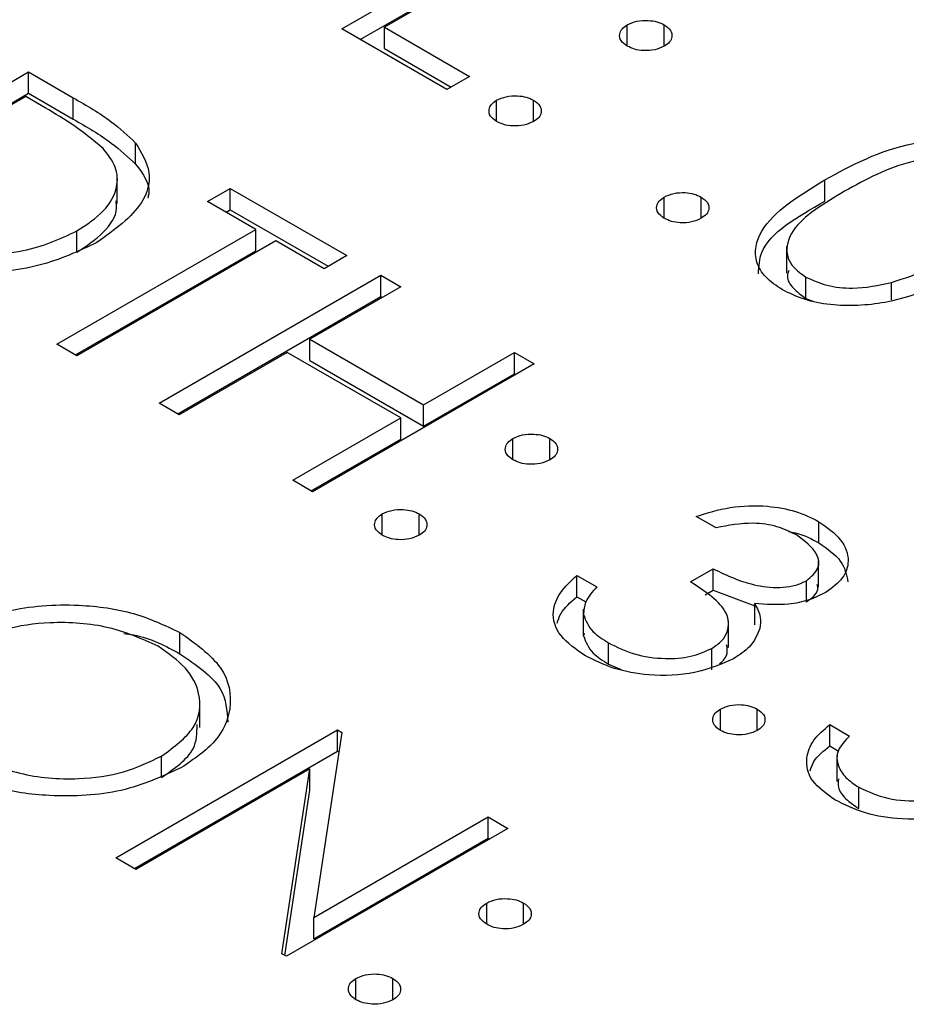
# Model space of a CAD drawing. Header units: inches. Extents: x 1802 to 2468, y -253 to -72.
# Tile 462 of 570: x 2222.422 to 2222.762, y -87.308 to -86.931. Entities that reach past the tile are written whole.
import ezdxf

# ---------------------------------------------------------------- set-up
doc = ezdxf.new("R2010")
doc.units = ezdxf.units.IN
doc.header["$LTSCALE"] = 0.5
doc.header["$MEASUREMENT"] = 0
doc.layers.add('DST-M-S', color=53, linetype='Continuous')

msp = doc.modelspace()

# ---------------------------------------------------------------- linework, layer by layer
at = {"layer": 'DST-M-S', "linetype": 'Continuous', "lineweight": 25}
for p, q in [((2222.54578, -86.93488), (2222.63064, -86.88589)), ((2222.63825, -86.89029), (2222.5621, -86.93425)), ((2222.55286, -86.93896), (2222.63064, -86.89406)), ((2222.58603, -86.95812), (2222.54578, -86.93488)), ((2222.5621, -86.93425), (2222.59474, -86.95309)), ((2222.5621, -86.94242), (2222.5621, -86.93425)), ((2222.65511, -86.94147), (2222.65511, -86.93331)), ((2222.66926, -86.94147), (2222.66926, -86.93331)), ((2222.5621, -86.94242), (2222.58767, -86.95717)), ((2222.341, -87.00035), (2222.42585, -86.95136)), ((2222.42585, -86.95136), (2222.44298, -86.96126)), ((2222.42585, -86.95953), (2222.42585, -86.95136)), ((2222.59474, -86.95309), (2222.58603, -86.95812)), ((2222.34807, -87.00443), (2222.42585, -86.95953)), ((2222.42476, -86.96078), (2222.35731, -86.99972)), ((2222.43073, -86.96423), (2222.42476, -86.96078)), ((2222.42585, -86.95953), (2222.44298, -86.96942)), ((2222.44298, -86.96942), (2222.44298, -86.96126)), ((2222.60507, -86.97036), (2222.60507, -86.9622)), ((2222.61921, -86.97036), (2222.61921, -86.9622)), ((2222.46685, -86.98673), (2222.46685, -86.97857)), ((2222.45981, -87.00178), (2222.45981, -86.99157)), ((2222.73069, -87.00084), (2222.73069, -86.99268)), ((2222.49438, -87.00098), (2222.50309, -86.99595)), ((2222.50309, -86.99595), (2222.54769, -87.0217)), ((2222.50309, -87.00412), (2222.50309, -86.99595)), ((2222.51288, -87.01165), (2222.49438, -87.00098)), ((2222.66926, -87.00742), (2222.66926, -86.99925)), ((2222.6834, -87.00741), (2222.6834, -86.99925)), ((2222.50146, -87.00506), (2222.50309, -87.00412)), ((2222.50309, -87.00412), (2222.54062, -87.02578)), ((2222.43673, -87.05561), (2222.51288, -87.01165)), ((2222.44438, -87.02043), (2222.44438, -87.01226)), ((2222.51288, -87.01982), (2222.51288, -87.01165)), ((2222.52049, -87.01605), (2222.44434, -87.06001)), ((2222.53899, -87.02673), (2222.52049, -87.01605)), ((2222.4438, -87.0597), (2222.51288, -87.01982)), ((2222.54769, -87.0217), (2222.53899, -87.02673)), ((2222.71612, -87.01816), (2222.71612, -87.02837)), ((2222.47589, -87.07822), (2222.56074, -87.02924)), ((2222.56074, -87.02924), (2222.56836, -87.03363)), ((2222.56074, -87.0374), (2222.56074, -87.02924)), ((2222.72344, -87.03807), (2222.72344, -87.0299)), ((2222.75622, -87.03861), (2222.75622, -87.032)), ((2222.56836, -87.03363), (2222.53355, -87.05373)), ((2222.48296, -87.0823), (2222.56074, -87.0374)), ((2222.56074, -87.0374), (2222.56128, -87.03772)), ((2222.72344, -87.03807), (2222.72612, -87.03909)), ((2222.44434, -87.06001), (2222.43673, -87.05561)), ((2222.53355, -87.05373), (2222.57706, -87.07885)), ((2222.53355, -87.0619), (2222.53355, -87.05373)), ((2222.52484, -87.05875), (2222.4835, -87.08262)), ((2222.56836, -87.08387), (2222.52484, -87.05875)), ((2222.57706, -87.07885), (2222.61187, -87.05875)), ((2222.61187, -87.05875), (2222.61949, -87.06315)), ((2222.61187, -87.06692), (2222.61187, -87.05875)), ((2222.53355, -87.0619), (2222.57706, -87.08702)), ((2222.61949, -87.06315), (2222.53463, -87.11213)), ((2222.57706, -87.08702), (2222.61187, -87.06692)), ((2222.61187, -87.06692), (2222.61241, -87.06723)), ((2222.4835, -87.08262), (2222.47589, -87.07822)), ((2222.57706, -87.08702), (2222.57706, -87.07885)), ((2222.52702, -87.10774), (2222.56836, -87.08387)), ((2222.56836, -87.09204), (2222.56836, -87.08387)), ((2222.53409, -87.11182), (2222.56836, -87.09204)), ((2222.61133, -87.09989), (2222.61133, -87.09172)), ((2222.62547, -87.09989), (2222.62547, -87.09172)), ((2222.53463, -87.11213), (2222.52702, -87.10774)), ((2222.56129, -87.12878), (2222.56129, -87.12061)), ((2222.57543, -87.12878), (2222.57543, -87.12061)), ((2222.68911, -87.12595), (2222.68149, -87.12155)), ((2222.72851, -87.13174), (2222.72851, -87.12358)), ((2222.72831, -87.14864), (2222.72831, -87.13843)), ((2222.67932, -87.14667), (2222.68802, -87.14165)), ((2222.68802, -87.14982), (2222.68802, -87.14165)), ((2222.6358, -87.14416), (2222.64342, -87.14856)), ((2222.6358, -87.15233), (2222.6358, -87.14416)), ((2222.72367, -87.15436), (2222.72367, -87.14619)), ((2222.68492, -87.15161), (2222.68802, -87.14982)), ((2222.68802, -87.14982), (2222.70388, -87.15578)), ((2222.6358, -87.15233), (2222.63922, -87.1543)), ((2222.63825, -87.15702), (2222.63825, -87.16723)), ((2222.70388, -87.16313), (2222.70388, -87.15497)), ((2222.63834, -87.16733), (2222.63834, -87.15917)), ((2222.69392, -87.17178), (2222.69392, -87.16157)), ((2222.48378, -87.17415), (2222.48378, -87.16599)), ((2222.63854, -87.16623), (2222.63834, -87.16733)), ((2222.64792, -87.17816), (2222.64792, -87.17)), ((2222.68748, -87.18027), (2222.68748, -87.17211)), ((2222.64792, -87.17816), (2222.65275, -87.18023)), ((2222.49144, -87.20239), (2222.49144, -87.19219)), ((2222.69074, -87.20351), (2222.69074, -87.19535)), ((2222.70488, -87.20351), (2222.70488, -87.19535)), ((2222.73262, -87.20131), (2222.74024, -87.20571)), ((2222.73262, -87.20948), (2222.73262, -87.20131)), ((2222.4593, -87.25234), (2222.54415, -87.20335)), ((2222.54575, -87.20427), (2222.53502, -87.27519)), ((2222.54415, -87.20335), (2222.54575, -87.20427)), ((2222.54415, -87.21152), (2222.54415, -87.20335)), ((2222.73262, -87.20948), (2222.73595, -87.2114)), ((2222.46637, -87.25642), (2222.54415, -87.21152)), ((2222.47676, -87.22154), (2222.47676, -87.21337)), ((2222.54415, -87.21152), (2222.54461, -87.21178)), ((2222.73538, -87.21293), (2222.73538, -87.22314)), ((2222.53355, -87.21827), (2222.46691, -87.25673)), ((2222.52284, -87.28902), (2222.53355, -87.21827)), ((2222.53355, -87.22643), (2222.53355, -87.21827)), ((2222.74372, -87.23347), (2222.74372, -87.2253)), ((2222.52397, -87.28967), (2222.53355, -87.22643)), ((2222.53502, -87.27519), (2222.60181, -87.23664)), ((2222.60181, -87.23664), (2222.60942, -87.24103)), ((2222.60181, -87.2448), (2222.60181, -87.23664)), ((2222.60942, -87.24103), (2222.52457, -87.29002)), ((2222.53502, -87.28336), (2222.60181, -87.2448)), ((2222.60181, -87.2448), (2222.60235, -87.24512)), ((2222.46691, -87.25673), (2222.4593, -87.25234)), ((2222.60126, -87.27777), (2222.60126, -87.26961)), ((2222.61541, -87.27777), (2222.61541, -87.26961)), ((2222.53502, -87.28336), (2222.53502, -87.27519)), ((2222.52457, -87.29002), (2222.52284, -87.28902)), ((2222.55122, -87.30666), (2222.55122, -87.2985)), ((2222.56537, -87.30666), (2222.56537, -87.2985))]:
    msp.add_line(p, q, dxfattribs=at)
for points, knots in [([(2222.65511, -86.94147), (2222.65419, -86.9408), (2222.65235, -86.93945), (2222.65197, -86.93701), (2222.65287, -86.93485), (2222.65437, -86.93382), (2222.65511, -86.93331)], [0, 0, 0, 0, 0.279647, 0.559299, 0.779615, 1, 1, 1, 1]), ([(2222.65511, -86.93331), (2222.65628, -86.93278), (2222.65862, -86.93173), (2222.66284, -86.93151), (2222.66658, -86.93203), (2222.66836, -86.93288), (2222.66926, -86.93331)], [0, 0, 0, 0, 0.279585, 0.559454, 0.779697, 1, 1, 1, 1]), ([(2222.66926, -86.93331), (2222.67018, -86.93398), (2222.67204, -86.93533), (2222.67238, -86.93777), (2222.67153, -86.93994), (2222.67001, -86.94096), (2222.66926, -86.94147)], [0, 0, 0, 0, 0.279602, 0.559212, 0.779475, 1, 1, 1, 1]), ([(2222.66926, -86.94147), (2222.66809, -86.94201), (2222.66577, -86.94308), (2222.66153, -86.94328), (2222.65778, -86.94278), (2222.656, -86.94191), (2222.65511, -86.94147)], [0, 0, 0, 0, 0.2795175, 0.5593264, 0.7795441, 1, 1, 1, 1]), ([(2222.44298, -86.96126), (2222.44808, -86.9642), (2222.45717, -86.96946), (2222.46389, -86.97579), (2222.46685, -86.97857)], [0, 0, 0, 0, 0.560445, 1, 1, 1, 1]), ([(2222.60507, -86.9622), (2222.60624, -86.96167), (2222.60857, -86.96061), (2222.6128, -86.96038), (2222.61654, -86.9609), (2222.61832, -86.96177), (2222.61921, -86.9622)], [0, 0, 0, 0, 0.279576, 0.559284, 0.779552, 1, 1, 1, 1]), ([(2222.45442, -86.98066), (2222.45044, -86.97738), (2222.44333, -86.97152), (2222.43458, -86.96646), (2222.43073, -86.96423)], [0, 0, 0, 0, 0.559542, 1, 1, 1, 1]), ([(2222.60507, -86.97036), (2222.60416, -86.96969), (2222.60234, -86.96834), (2222.60196, -86.9659), (2222.60285, -86.96375), (2222.60433, -86.96271), (2222.60507, -86.9622)], [0, 0, 0, 0, 0.279581, 0.559143, 0.779575, 1, 1, 1, 1]), ([(2222.61921, -86.9622), (2222.62014, -86.96287), (2222.622, -86.96421), (2222.62234, -86.96666), (2222.62149, -86.96883), (2222.61997, -86.96985), (2222.61921, -86.97036)], [0, 0, 0, 0, 0.279602, 0.559212, 0.779475, 1, 1, 1, 1]), ([(2222.44298, -86.96942), (2222.44808, -86.97237), (2222.45717, -86.97763), (2222.46389, -86.98395), (2222.46685, -86.98673)], [0, 0, 0, 0, 0.560445, 1, 1, 1, 1]), ([(2222.61921, -86.97036), (2222.61805, -86.97089), (2222.61572, -86.97195), (2222.61149, -86.97216), (2222.60775, -86.97165), (2222.60597, -86.97079), (2222.60507, -86.97036)], [0, 0, 0, 0, 0.279469, 0.559358, 0.779674, 1, 1, 1, 1]), ([(2222.46685, -86.97857), (2222.46907, -86.98227), (2222.47353, -86.98967), (2222.46972, -87.00399), (2222.4587, -87.01186), (2222.45197, -87.01667)], [0, 0, 0, 0, 0.280264, 0.560715, 1, 1, 1, 1]), ([(2222.73069, -86.99268), (2222.74115, -86.98702), (2222.75424, -86.97993), (2222.77489, -86.97714), (2222.78546, -86.9774), (2222.79565, -86.97934), (2222.80101, -86.98197), (2222.80369, -86.98329)], [0, 0, 0, 0, 0.498702, 0.624177, 0.749467, 0.874745, 1, 1, 1, 1]), ([(2222.44438, -87.01226), (2222.44807, -87.00981), (2222.45546, -87.00491), (2222.46019, -86.9961), (2222.45984, -86.98765), (2222.45623, -86.98299), (2222.45442, -86.98066)], [0, 0, 0, 0, 0.280178, 0.559765, 0.779797, 1, 1, 1, 1]), ([(2222.46685, -86.98673), (2222.46967, -86.99045), (2222.47289, -86.99469), (2222.47163, -86.99909), (2222.47148, -86.99964)], [0, 0, 0, 0, 0.8747648, 1, 1, 1, 1]), ([(2222.79524, -86.98846), (2222.7931, -86.98745), (2222.78882, -86.98542), (2222.78068, -86.98417), (2222.77239, -86.9842), (2222.75644, -86.98692), (2222.74638, -86.99255), (2222.73833, -86.99705)], [0, 0, 0, 0, 0.125139, 0.250418, 0.375519, 0.500847, 1, 1, 1, 1]), ([(2222.71449, -87.03478), (2222.71221, -87.03324), (2222.70766, -87.03014), (2222.70309, -87.02238), (2222.70621, -87.00771), (2222.72089, -86.99869), (2222.73069, -86.99268)], [0, 0, 0, 0, 0.125551, 0.25109, 0.50025, 1, 1, 1, 1]), ([(2222.66926, -86.99925), (2222.67042, -86.99872), (2222.67276, -86.99766), (2222.67699, -86.99743), (2222.68072, -86.99796), (2222.68251, -86.99882), (2222.6834, -86.99925)], [0, 0, 0, 0, 0.279576, 0.559284, 0.779552, 1, 1, 1, 1]), ([(2222.73833, -86.99705), (2222.73046, -87.00167), (2222.71868, -87.00858), (2222.71525, -87.01997), (2222.71825, -87.02618), (2222.72171, -87.02866), (2222.72344, -87.0299)], [0, 0, 0, 0, 0.500291, 0.749086, 0.874606, 1, 1, 1, 1]), ([(2222.44438, -87.02043), (2222.448, -87.01798), (2222.45523, -87.01309), (2222.45998, -87.00582), (2222.45945, -87.00169), (2222.45933, -87.00077)], [0, 0, 0, 0, 0.437941, 0.874957, 1, 1, 1, 1]), ([(2222.66926, -87.00741), (2222.66834, -87.00674), (2222.66652, -87.00539), (2222.66614, -87.00295), (2222.66703, -87.0008), (2222.66851, -86.99977), (2222.66926, -86.99925)], [0, 0, 0, 0, 0.2795812, 0.5591432, 0.7795754, 1, 1, 1, 1]), ([(2222.6834, -86.99925), (2222.68433, -86.99992), (2222.68618, -87.00127), (2222.68652, -87.00371), (2222.68567, -87.00588), (2222.68416, -87.0069), (2222.6834, -87.00741)], [0, 0, 0, 0, 0.279602, 0.559212, 0.779475, 1, 1, 1, 1]), ([(2222.70535, -87.02864), (2222.70549, -87.02586), (2222.70603, -87.01491), (2222.72015, -87.00685), (2222.73069, -87.00084)], [0, 0, 0, 0, 0.254367, 1, 1, 1, 1]), ([(2222.6834, -87.00741), (2222.68223, -87.00794), (2222.6799, -87.00901), (2222.67567, -87.00922), (2222.67193, -87.0087), (2222.67015, -87.00784), (2222.66926, -87.00741)], [0, 0, 0, 0, 0.279469, 0.559358, 0.779674, 1, 1, 1, 1]), ([(2222.39347, -87.0181), (2222.39834, -87.0192), (2222.40808, -87.0214), (2222.42735, -87.02014), (2222.43792, -87.01525), (2222.44438, -87.01226)], [0, 0, 0, 0, 0.280536, 0.561015, 1, 1, 1, 1]), ([(2222.45197, -87.01667), (2222.44498, -87.01999), (2222.43102, -87.02661), (2222.40485, -87.02904), (2222.38277, -87.02394), (2222.37246, -87.01834), (2222.36729, -87.01553)], [0, 0, 0, 0, 0.280124, 0.559248, 0.778837, 1, 1, 1, 1]), ([(2222.75622, -87.032), (2222.76121, -87.03037), (2222.77013, -87.02745), (2222.77751, -87.02335), (2222.78076, -87.02154)], [0, 0, 0, 0, 0.559599, 1, 1, 1, 1]), ([(2222.78834, -87.02596), (2222.77768, -87.03157), (2222.76171, -87.03997), (2222.7361, -87.04143), (2222.72258, -87.03875), (2222.71718, -87.03611), (2222.71449, -87.03478)], [0, 0, 0, 0, 0.499407, 0.748743, 0.874372, 1, 1, 1, 1]), ([(2222.71695, -87.02741), (2222.71669, -87.02816), (2222.71588, -87.03046), (2222.71841, -87.03435), (2222.72177, -87.03683), (2222.72344, -87.03807)], [0, 0, 0, 0, 0.191677, 0.596042, 1, 1, 1, 1]), ([(2222.72344, -87.0299), (2222.72605, -87.03107), (2222.73127, -87.03342), (2222.74328, -87.03475), (2222.75131, -87.03305), (2222.75622, -87.032)], [0, 0, 0, 0, 0.2802572, 0.5607811, 1, 1, 1, 1]), ([(2222.61133, -87.09989), (2222.61041, -87.09922), (2222.60856, -87.09787), (2222.60819, -87.09543), (2222.60908, -87.09327), (2222.61058, -87.09224), (2222.61133, -87.09172)], [0, 0, 0, 0, 0.2796468, 0.5592988, 0.7796148, 1, 1, 1, 1]), ([(2222.61133, -87.09172), (2222.6125, -87.0912), (2222.61484, -87.09015), (2222.61906, -87.08993), (2222.62279, -87.09044), (2222.62458, -87.0913), (2222.62547, -87.09172)], [0, 0, 0, 0, 0.279585, 0.559454, 0.779697, 1, 1, 1, 1]), ([(2222.62547, -87.09172), (2222.6264, -87.0924), (2222.62825, -87.09374), (2222.62859, -87.09618), (2222.62774, -87.09835), (2222.62623, -87.09938), (2222.62547, -87.09989)], [0, 0, 0, 0, 0.279602, 0.559212, 0.779475, 1, 1, 1, 1]), ([(2222.62547, -87.09989), (2222.62431, -87.10042), (2222.62198, -87.1015), (2222.61774, -87.1017), (2222.614, -87.10119), (2222.61222, -87.10032), (2222.61133, -87.09989)], [0, 0, 0, 0, 0.2795175, 0.5593264, 0.7795441, 1, 1, 1, 1]), ([(2222.56129, -87.12061), (2222.56245, -87.12008), (2222.56479, -87.11902), (2222.56902, -87.1188), (2222.57275, -87.11932), (2222.57454, -87.12018), (2222.57543, -87.12061)], [0, 0, 0, 0, 0.279576, 0.559284, 0.779552, 1, 1, 1, 1]), ([(2222.68149, -87.12155), (2222.68574, -87.12023), (2222.6942, -87.1176), (2222.7079, -87.11718), (2222.71989, -87.11932), (2222.72564, -87.12216), (2222.72851, -87.12358)], [0, 0, 0, 0, 0.280288, 0.55968, 0.779747, 1, 1, 1, 1]), ([(2222.56129, -87.12878), (2222.56037, -87.1281), (2222.55855, -87.12675), (2222.55817, -87.12432), (2222.55906, -87.12216), (2222.56054, -87.12113), (2222.56129, -87.12061)], [0, 0, 0, 0, 0.279581, 0.559143, 0.779575, 1, 1, 1, 1]), ([(2222.57543, -87.12061), (2222.57636, -87.12128), (2222.57821, -87.12263), (2222.57855, -87.12507), (2222.5777, -87.12724), (2222.57619, -87.12826), (2222.57543, -87.12878)], [0, 0, 0, 0, 0.279602, 0.559212, 0.779475, 1, 1, 1, 1]), ([(2222.72851, -87.12358), (2222.73158, -87.12577), (2222.73771, -87.13016), (2222.74047, -87.13805), (2222.73829, -87.14534), (2222.73359, -87.14885), (2222.73125, -87.15061)], [0, 0, 0, 0, 0.280085, 0.5598683, 0.7800992, 1, 1, 1, 1]), ([(2222.71991, -87.12866), (2222.71753, -87.12749), (2222.71277, -87.12514), (2222.70151, -87.12354), (2222.69381, -87.12504), (2222.68911, -87.12595)], [0, 0, 0, 0, 0.280636, 0.560364, 1, 1, 1, 1]), ([(2222.71682, -87.12736), (2222.71772, -87.12752), (2222.72225, -87.12827), (2222.72573, -87.1302), (2222.72851, -87.13174)], [0, 0, 0, 0, 0.199798, 1, 1, 1, 1]), ([(2222.57543, -87.12878), (2222.57426, -87.12931), (2222.57193, -87.13037), (2222.5677, -87.13058), (2222.56396, -87.13007), (2222.56218, -87.12921), (2222.56129, -87.12878)], [0, 0, 0, 0, 0.279469, 0.559358, 0.779674, 1, 1, 1, 1]), ([(2222.72367, -87.14619), (2222.72546, -87.14466), (2222.72905, -87.14159), (2222.72805, -87.13467), (2222.723, -87.13094), (2222.71991, -87.12866)], [0, 0, 0, 0, 0.278859, 0.560074, 1, 1, 1, 1]), ([(2222.72851, -87.13174), (2222.73167, -87.13394), (2222.7379, -87.13827), (2222.73902, -87.14385), (2222.73958, -87.14661)], [0, 0, 0, 0, 0.50696, 1, 1, 1, 1]), ([(2222.68802, -87.14165), (2222.69326, -87.14416), (2222.70111, -87.14793), (2222.71312, -87.14911), (2222.71975, -87.14806), (2222.72236, -87.14682), (2222.72367, -87.14619)], [0, 0, 0, 0, 0.499418, 0.749016, 0.874544, 1, 1, 1, 1]), ([(2222.63908, -87.17494), (2222.63553, -87.1725), (2222.62844, -87.16762), (2222.62577, -87.15855), (2222.629, -87.15053), (2222.63354, -87.14629), (2222.6358, -87.14416)], [0, 0, 0, 0, 0.279886, 0.558979, 0.779263, 1, 1, 1, 1]), ([(2222.64342, -87.14856), (2222.64173, -87.15043), (2222.63871, -87.15377), (2222.63845, -87.15752), (2222.63834, -87.15917)], [0, 0, 0, 0, 0.560694, 1, 1, 1, 1]), ([(2222.68748, -87.17211), (2222.68883, -87.17118), (2222.69155, -87.16933), (2222.69425, -87.16472), (2222.69367, -87.15594), (2222.68506, -87.15038), (2222.67932, -87.14667)], [0, 0, 0, 0, 0.125587, 0.251191, 0.500605, 1, 1, 1, 1]), ([(2222.72367, -87.15436), (2222.7257, -87.15284), (2222.72847, -87.15077), (2222.72798, -87.14829), (2222.72785, -87.14763)], [0, 0, 0, 0, 0.7358714, 1, 1, 1, 1]), ([(2222.62823, -87.16247), (2222.62861, -87.16125), (2222.62975, -87.15757), (2222.63338, -87.15443), (2222.6358, -87.15233)], [0, 0, 0, 0, 0.331479, 1, 1, 1, 1]), ([(2222.73125, -87.15061), (2222.72915, -87.15166), (2222.72495, -87.15376), (2222.71538, -87.15576), (2222.70824, -87.15527), (2222.70388, -87.15497)], [0, 0, 0, 0, 0.2805082, 0.5607923, 1, 1, 1, 1]), ([(2222.39474, -87.16652), (2222.40207, -87.16319), (2222.41673, -87.15654), (2222.44326, -87.15463), (2222.4668, -87.15796), (2222.47812, -87.16331), (2222.48378, -87.16599)], [0, 0, 0, 0, 0.279731, 0.5593268, 0.7796805, 1, 1, 1, 1]), ([(2222.70388, -87.15497), (2222.70482, -87.1567), (2222.70651, -87.1598), (2222.70604, -87.16303), (2222.70584, -87.16445)], [0, 0, 0, 0, 0.559795, 1, 1, 1, 1]), ([(2222.63834, -87.15917), (2222.63925, -87.16145), (2222.64088, -87.16555), (2222.64577, -87.16864), (2222.64792, -87.17)], [0, 0, 0, 0, 0.558748, 1, 1, 1, 1]), ([(2222.47545, -87.17123), (2222.4694, -87.16854), (2222.45729, -87.16315), (2222.43558, -87.16153), (2222.41622, -87.16424), (2222.407, -87.16867), (2222.40239, -87.17089)], [0, 0, 0, 0, 0.279627, 0.55935, 0.77963, 1, 1, 1, 1]), ([(2222.70584, -87.16445), (2222.70487, -87.16689), (2222.70313, -87.17125), (2222.69806, -87.17461), (2222.69582, -87.17608)], [0, 0, 0, 0, 0.559419, 1, 1, 1, 1]), ([(2222.46235, -87.1664), (2222.46359, -87.16657), (2222.4719, -87.1677), (2222.47832, -87.17119), (2222.48378, -87.17415)], [0, 0, 0, 0, 0.149262, 1, 1, 1, 1]), ([(2222.48378, -87.16599), (2222.48973, -87.17023), (2222.50163, -87.17871), (2222.50445, -87.19424), (2222.4987, -87.20799), (2222.48914, -87.21451), (2222.48435, -87.21778)], [0, 0, 0, 0, 0.279767, 0.559358, 0.779571, 1, 1, 1, 1]), ([(2222.63834, -87.16733), (2222.63925, -87.16962), (2222.64088, -87.17371), (2222.64577, -87.1768), (2222.64792, -87.17816)], [0, 0, 0, 0, 0.558748, 1, 1, 1, 1]), ([(2222.47676, -87.21337), (2222.48149, -87.20988), (2222.49096, -87.20291), (2222.49232, -87.19021), (2222.48685, -87.17925), (2222.47925, -87.1739), (2222.47545, -87.17123)], [0, 0, 0, 0, 0.279468, 0.55887, 0.779516, 1, 1, 1, 1]), ([(2222.64792, -87.17), (2222.65106, -87.17158), (2222.65733, -87.17475), (2222.66884, -87.17631), (2222.67971, -87.17561), (2222.68489, -87.17327), (2222.68748, -87.17211)], [0, 0, 0, 0, 0.280599, 0.560151, 0.780303, 1, 1, 1, 1]), ([(2222.69046, -87.17796), (2222.69071, -87.17777), (2222.69225, -87.17663), (2222.69374, -87.17412), (2222.69334, -87.17185), (2222.69315, -87.17077)], [0, 0, 0, 0, 0.095862, 0.573701, 1, 1, 1, 1]), ([(2222.48378, -87.17415), (2222.48999, -87.17838), (2222.50118, -87.186), (2222.50183, -87.19591), (2222.50212, -87.20032)], [0, 0, 0, 0, 0.554805, 1, 1, 1, 1]), ([(2222.69582, -87.17608), (2222.69105, -87.17814), (2222.6815, -87.18224), (2222.66438, -87.18293), (2222.6497, -87.1802), (2222.64263, -87.1767), (2222.63908, -87.17494)], [0, 0, 0, 0, 0.279304, 0.558838, 0.779277, 1, 1, 1, 1]), ([(2222.69074, -87.19535), (2222.69191, -87.19481), (2222.69424, -87.19375), (2222.69847, -87.19353), (2222.70221, -87.19405), (2222.70399, -87.19491), (2222.70488, -87.19535)], [0, 0, 0, 0, 0.279576, 0.559284, 0.779552, 1, 1, 1, 1]), ([(2222.69074, -87.20351), (2222.68983, -87.20283), (2222.68801, -87.20149), (2222.68762, -87.19905), (2222.68852, -87.19689), (2222.69, -87.19586), (2222.69074, -87.19535)], [0, 0, 0, 0, 0.279581, 0.559143, 0.779575, 1, 1, 1, 1]), ([(2222.70488, -87.19535), (2222.70581, -87.19602), (2222.70767, -87.19736), (2222.70801, -87.19981), (2222.70716, -87.20197), (2222.70564, -87.203), (2222.70488, -87.20351)], [0, 0, 0, 0, 0.279602, 0.559212, 0.779475, 1, 1, 1, 1]), ([(2222.47676, -87.22154), (2222.48175, -87.21806), (2222.49031, -87.21212), (2222.49034, -87.20449), (2222.49035, -87.20131)], [0, 0, 0, 0, 0.584093, 1, 1, 1, 1]), ([(2222.73458, -87.23007), (2222.73131, -87.22776), (2222.72478, -87.22313), (2222.72305, -87.21463), (2222.72589, -87.20713), (2222.73038, -87.20325), (2222.73262, -87.20131)], [0, 0, 0, 0, 0.279625, 0.559019, 0.77938, 1, 1, 1, 1]), ([(2222.70488, -87.20351), (2222.70372, -87.20404), (2222.70139, -87.2051), (2222.69716, -87.20531), (2222.69342, -87.2048), (2222.69163, -87.20394), (2222.69074, -87.20351)], [0, 0, 0, 0, 0.279469, 0.559358, 0.779674, 1, 1, 1, 1]), ([(2222.74024, -87.20571), (2222.7385, -87.20747), (2222.73502, -87.21099), (2222.73536, -87.21678), (2222.73843, -87.22167), (2222.74196, -87.22409), (2222.74372, -87.2253)], [0, 0, 0, 0, 0.2800502, 0.5591657, 0.7795831, 1, 1, 1, 1]), ([(2222.72515, -87.21904), (2222.72553, -87.21783), (2222.7266, -87.21432), (2222.73024, -87.21139), (2222.73262, -87.20948)], [0, 0, 0, 0, 0.345147, 1, 1, 1, 1]), ([(2222.40365, -87.21267), (2222.40965, -87.21543), (2222.42165, -87.22094), (2222.44343, -87.22278), (2222.46287, -87.22004), (2222.47213, -87.21559), (2222.47676, -87.21337)], [0, 0, 0, 0, 0.27983, 0.559389, 0.779654, 1, 1, 1, 1]), ([(2222.48435, -87.21778), (2222.47702, -87.22115), (2222.46236, -87.22789), (2222.43568, -87.22934), (2222.41209, -87.22607), (2222.40087, -87.22061), (2222.39525, -87.21787)], [0, 0, 0, 0, 0.27963, 0.559343, 0.779597, 1, 1, 1, 1]), ([(2222.73596, -87.22211), (2222.73585, -87.22318), (2222.73559, -87.22582), (2222.73852, -87.22984), (2222.74199, -87.23226), (2222.74372, -87.23347)], [0, 0, 0, 0, 0.251787, 0.625894, 1, 1, 1, 1]), ([(2222.74372, -87.2253), (2222.74728, -87.22692), (2222.75438, -87.23016), (2222.76727, -87.23091), (2222.77868, -87.2293), (2222.78408, -87.22664), (2222.78678, -87.22531)], [0, 0, 0, 0, 0.279617, 0.559357, 0.779559, 1, 1, 1, 1]), ([(2222.79407, -87.2299), (2222.78917, -87.23215), (2222.77938, -87.23666), (2222.76152, -87.23816), (2222.74577, -87.23562), (2222.73831, -87.23192), (2222.73458, -87.23007)], [0, 0, 0, 0, 0.2798641, 0.559271, 0.7794235, 1, 1, 1, 1]), ([(2222.60126, -87.27777), (2222.60034, -87.2771), (2222.5985, -87.27575), (2222.59813, -87.27331), (2222.59902, -87.27115), (2222.60052, -87.27012), (2222.60126, -87.26961)], [0, 0, 0, 0, 0.279647, 0.559299, 0.779615, 1, 1, 1, 1]), ([(2222.60126, -87.26961), (2222.60243, -87.26908), (2222.60477, -87.26803), (2222.60899, -87.26781), (2222.61273, -87.26832), (2222.61451, -87.26918), (2222.61541, -87.26961)], [0, 0, 0, 0, 0.279585, 0.559454, 0.779697, 1, 1, 1, 1]), ([(2222.61541, -87.26961), (2222.61633, -87.27028), (2222.61819, -87.27162), (2222.61853, -87.27407), (2222.61768, -87.27623), (2222.61616, -87.27726), (2222.61541, -87.27777)], [0, 0, 0, 0, 0.279602, 0.559212, 0.779475, 1, 1, 1, 1]), ([(2222.61541, -87.27777), (2222.61424, -87.27831), (2222.61192, -87.27938), (2222.60768, -87.27958), (2222.60394, -87.27907), (2222.60216, -87.27821), (2222.60126, -87.27777)], [0, 0, 0, 0, 0.279517, 0.559326, 0.779544, 1, 1, 1, 1]), ([(2222.55122, -87.2985), (2222.55239, -87.29796), (2222.55472, -87.2969), (2222.55895, -87.29668), (2222.56269, -87.2972), (2222.56447, -87.29806), (2222.56537, -87.2985)], [0, 0, 0, 0, 0.279576, 0.559284, 0.779552, 1, 1, 1, 1]), ([(2222.55122, -87.30666), (2222.55031, -87.30598), (2222.54849, -87.30464), (2222.54811, -87.3022), (2222.549, -87.30004), (2222.55048, -87.29901), (2222.55122, -87.2985)], [0, 0, 0, 0, 0.279581, 0.559143, 0.779575, 1, 1, 1, 1]), ([(2222.56537, -87.2985), (2222.56629, -87.29917), (2222.56815, -87.30051), (2222.56849, -87.30296), (2222.56764, -87.30512), (2222.56612, -87.30615), (2222.56537, -87.30666)], [0, 0, 0, 0, 0.279602, 0.559212, 0.779475, 1, 1, 1, 1]), ([(2222.56537, -87.30666), (2222.5642, -87.30719), (2222.56187, -87.30825), (2222.55764, -87.30846), (2222.5539, -87.30795), (2222.55212, -87.30709), (2222.55122, -87.30666)], [0, 0, 0, 0, 0.279469, 0.559358, 0.779674, 1, 1, 1, 1])]:
    msp.add_open_spline(points, degree=3, knots=knots, dxfattribs=at)

doc.saveas('drawing.dxf')
